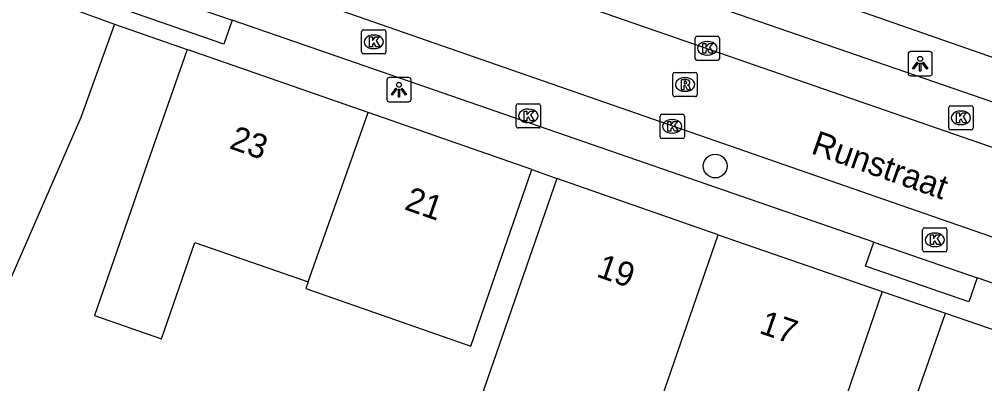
# Model space of a CAD drawing. Extents: x 160026 to 161302, y 384757 to 385701.
# Drawn here: x 160672.75 to 160712.6, y 385217.41 to 385232.43 of the extents above; entities that cross this region are included whole.
import ezdxf

# ---------------------------------------------------------------- set-up
doc = ezdxf.new("R2010")
doc.units = 0
for name, color, linetype in [('IMGEO_Boom', 7, 'Continuous'), ('IMGEO_Kolk', 7, 'Continuous'), ('IMGEO_Lichtpunt', 7, 'Continuous'), ('IMGEO_Openbare_ruimte_label', 7, 'Continuous'), ('IMGEO_Pand', 7, 'Continuous'), ('IMGEO_Pand_nummerreeks', 7, 'Continuous'), ('IMGEO_Rijbaan_lokaal_open', 7, 'Continuous'), ('IMGEO_Rioolput', 7, 'Continuous'), ('IMGEO_Voetpad_open', 7, 'Continuous')]:
    doc.layers.add(name, color=color, linetype=linetype)

msp = doc.modelspace()

# ---------------------------------------------------------------- linework, layer by layer
at = {"layer": 'IMGEO_Boom'}
msp.add_circle((160701.475, 385226.381), 0.489, dxfattribs=at)
at = {"layer": 'IMGEO_Kolk'}
for p, q in [((160686.881, 385231.076), (160686.881, 385231.928)), ((160686.956, 385232.002), (160687.808, 385232.002)), ((160687.882, 385231.928), (160687.882, 385231.076)), ((160687.369, 385231.782), (160687.394, 385231.782)), ((160700.65, 385230.808), (160700.65, 385231.66)), ((160700.725, 385231.734), (160701.577, 385231.734)), ((160701.651, 385231.66), (160701.651, 385230.808)), ((160687.392, 385231.222), (160687.367, 385231.222)), ((160701.138, 385231.514), (160701.163, 385231.514)), ((160687.808, 385231.002), (160686.956, 385231.002)), ((160701.577, 385230.734), (160700.725, 385230.734)), ((160701.161, 385230.954), (160701.136, 385230.954)), ((160693.262, 385228.024), (160693.262, 385228.876)), ((160693.337, 385228.95), (160694.189, 385228.95)), ((160693.75, 385228.73), (160693.775, 385228.73)), ((160694.263, 385228.876), (160694.263, 385228.024)), ((160711.119, 385227.943), (160711.119, 385228.795)), ((160711.194, 385228.869), (160712.046, 385228.869)), ((160712.12, 385228.795), (160712.12, 385227.943)), ((160699.201, 385227.589), (160699.201, 385228.441)), ((160699.276, 385228.515), (160700.128, 385228.515)), ((160700.202, 385228.441), (160700.202, 385227.589)), ((160711.607, 385228.649), (160711.632, 385228.649)), ((160694.189, 385227.95), (160693.337, 385227.95)), ((160693.773, 385228.17), (160693.748, 385228.17)), ((160699.689, 385228.295), (160699.714, 385228.295)), ((160711.63, 385228.089), (160711.605, 385228.089)), ((160699.712, 385227.735), (160699.687, 385227.735)), ((160712.046, 385227.869), (160711.194, 385227.869)), ((160700.128, 385227.515), (160699.276, 385227.515)), ((160710.041, 385222.914), (160710.041, 385223.766)), ((160710.116, 385223.84), (160710.968, 385223.84)), ((160710.529, 385223.62), (160710.554, 385223.62)), ((160711.042, 385223.766), (160711.042, 385222.914)), ((160710.968, 385222.84), (160710.116, 385222.84)), ((160710.552, 385223.06), (160710.527, 385223.06))]:
    msp.add_line(p, q, dxfattribs=at)
for points in [[(160686.881, 385231.076), (160686.881, 385231.928)], [(160686.956, 385232.002), (160687.808, 385232.002)], [(160687.882, 385231.928), (160687.882, 385231.076)], [(160687.202, 385231.702), (160687.325, 385231.702), (160687.325, 385231.551), (160687.455, 385231.702), (160687.619, 385231.702), (160687.473, 385231.551), (160687.626, 385231.302), (160687.474, 385231.302), (160687.389, 385231.466), (160687.325, 385231.399), (160687.325, 385231.302), (160687.202, 385231.302), (160687.202, 385231.702)], [(160700.65, 385230.808), (160700.65, 385231.66)], [(160700.725, 385231.734), (160701.577, 385231.734)], [(160701.651, 385231.66), (160701.651, 385230.808)], [(160700.971, 385231.434), (160701.094, 385231.434), (160701.094, 385231.283), (160701.224, 385231.434), (160701.388, 385231.434), (160701.242, 385231.283), (160701.395, 385231.034), (160701.243, 385231.034), (160701.158, 385231.198), (160701.094, 385231.131), (160701.094, 385231.034), (160700.971, 385231.034), (160700.971, 385231.434)], [(160687.808, 385231.002), (160686.956, 385231.002)], [(160701.577, 385230.734), (160700.725, 385230.734)], [(160693.262, 385228.024), (160693.262, 385228.876)], [(160693.337, 385228.95), (160694.189, 385228.95)], [(160694.263, 385228.876), (160694.263, 385228.024)], [(160711.119, 385227.943), (160711.119, 385228.795)], [(160711.194, 385228.869), (160712.046, 385228.869)], [(160712.12, 385228.795), (160712.12, 385227.943)], [(160693.583, 385228.65), (160693.706, 385228.65), (160693.706, 385228.499), (160693.836, 385228.65), (160694, 385228.65), (160693.854, 385228.499), (160694.007, 385228.25), (160693.855, 385228.25), (160693.77, 385228.414), (160693.706, 385228.347), (160693.706, 385228.25), (160693.583, 385228.25), (160693.583, 385228.65)], [(160699.201, 385227.589), (160699.201, 385228.441)], [(160699.276, 385228.515), (160700.128, 385228.515)], [(160700.202, 385228.441), (160700.202, 385227.589)], [(160711.44, 385228.569), (160711.563, 385228.569), (160711.563, 385228.418), (160711.693, 385228.569), (160711.857, 385228.569), (160711.711, 385228.418), (160711.864, 385228.169), (160711.712, 385228.169), (160711.627, 385228.333), (160711.563, 385228.266), (160711.563, 385228.169), (160711.44, 385228.169), (160711.44, 385228.569)], [(160694.189, 385227.95), (160693.337, 385227.95)], [(160699.522, 385228.215), (160699.645, 385228.215), (160699.645, 385228.064), (160699.775, 385228.215), (160699.939, 385228.215), (160699.793, 385228.064), (160699.946, 385227.815), (160699.794, 385227.815), (160699.709, 385227.979), (160699.645, 385227.912), (160699.645, 385227.815), (160699.522, 385227.815), (160699.522, 385228.215)], [(160712.046, 385227.869), (160711.194, 385227.869)], [(160700.128, 385227.515), (160699.276, 385227.515)], [(160710.041, 385222.914), (160710.041, 385223.766)], [(160710.116, 385223.84), (160710.968, 385223.84)], [(160711.042, 385223.766), (160711.042, 385222.914)], [(160710.362, 385223.54), (160710.485, 385223.54), (160710.485, 385223.389), (160710.615, 385223.54), (160710.779, 385223.54), (160710.633, 385223.389), (160710.786, 385223.14), (160710.634, 385223.14), (160710.549, 385223.304), (160710.485, 385223.237), (160710.485, 385223.14), (160710.362, 385223.14), (160710.362, 385223.54)], [(160710.968, 385222.84), (160710.116, 385222.84)]]:
    msp.add_lwpolyline(points, dxfattribs=at)
for centre, start, end in [((160686.958, 385231.926), 91.552, 178.448), ((160686.958, 385231.926), 91.552, 178.448), ((160687.806, 385231.926), 1.552, 88.448), ((160687.806, 385231.926), 1.552, 88.448), ((160700.727, 385231.658), 91.552, 178.448), ((160700.727, 385231.658), 91.552, 178.448), ((160701.575, 385231.658), 1.552, 88.448), ((160701.575, 385231.658), 1.552, 88.448), ((160686.958, 385231.078), 181.552, 268.448), ((160686.958, 385231.078), 181.552, 268.448), ((160687.806, 385231.078), 271.552, 358.448), ((160687.806, 385231.078), 271.552, 358.448), ((160700.727, 385230.81), 181.552, 268.448), ((160700.727, 385230.81), 181.552, 268.448), ((160701.575, 385230.81), 271.552, 358.448), ((160701.575, 385230.81), 271.552, 358.448), ((160693.339, 385228.874), 91.552, 178.448), ((160693.339, 385228.874), 91.552, 178.448), ((160694.187, 385228.874), 1.552, 88.448), ((160694.187, 385228.874), 1.552, 88.448), ((160711.196, 385228.793), 91.552, 178.448), ((160711.196, 385228.793), 91.552, 178.448), ((160712.044, 385228.793), 1.552, 88.448), ((160712.044, 385228.793), 1.552, 88.448), ((160699.278, 385228.439), 91.552, 178.448), ((160699.278, 385228.439), 91.552, 178.448), ((160700.126, 385228.439), 1.552, 88.448), ((160700.126, 385228.439), 1.552, 88.448), ((160693.339, 385228.026), 181.552, 268.448), ((160693.339, 385228.026), 181.552, 268.448), ((160694.187, 385228.026), 271.552, 358.448), ((160694.187, 385228.026), 271.552, 358.448), ((160711.196, 385227.945), 181.552, 268.448), ((160711.196, 385227.945), 181.552, 268.448), ((160712.044, 385227.945), 271.552, 358.448), ((160712.044, 385227.945), 271.552, 358.448), ((160699.278, 385227.591), 181.552, 268.448), ((160699.278, 385227.591), 181.552, 268.448), ((160700.126, 385227.591), 271.552, 358.448), ((160700.126, 385227.591), 271.552, 358.448), ((160710.118, 385223.764), 91.552, 178.448), ((160710.118, 385223.764), 91.552, 178.448), ((160710.966, 385223.764), 1.552, 88.448), ((160710.966, 385223.764), 1.552, 88.448), ((160710.118, 385222.916), 181.552, 268.448), ((160710.118, 385222.916), 181.552, 268.448), ((160710.966, 385222.916), 271.552, 358.448), ((160710.966, 385222.916), 271.552, 358.448)]:
    msp.add_arc(centre, 0.0765, start, end, dxfattribs=at)
for centre, major_axis, ratio, start_param, end_param in [((160687.368, 385231.502), (-0.387, 0.002), 0.722429, 4.712389, 7.853982), ((160687.393, 385231.502), (-0.39, 0.002), 0.717154, 1.570796, 4.712389), ((160701.137, 385231.234), (-0.387, 0.002), 0.722429, 4.712389, 7.853982), ((160701.162, 385231.234), (-0.39, 0.002), 0.717154, 1.570796, 4.712389), ((160693.749, 385228.45), (-0.387, 0.002), 0.722429, 4.712389, 7.853982), ((160693.774, 385228.45), (-0.39, 0.002), 0.717154, 1.570796, 4.712389), ((160711.606, 385228.369), (-0.387, 0.002), 0.722429, 4.712389, 7.853982), ((160711.631, 385228.369), (-0.39, 0.002), 0.717154, 1.570796, 4.712389), ((160699.688, 385228.015), (-0.387, 0.002), 0.722429, 4.712389, 7.853982), ((160699.713, 385228.015), (-0.39, 0.002), 0.717154, 1.570796, 4.712389), ((160710.528, 385223.34), (-0.387, 0.002), 0.722429, 4.712389, 7.853982), ((160710.553, 385223.34), (-0.39, 0.002), 0.717154, 1.570796, 4.712389)]:
    msp.add_ellipse(centre, major_axis=major_axis, ratio=ratio, start_param=start_param, end_param=end_param, dxfattribs=at)
at = {"layer": 'IMGEO_Lichtpunt'}
for p, q in [((160709.44, 385231.003), (160709.44, 385230.196)), ((160709.44, 385231.003), (160709.44, 385230.196)), ((160710.342, 385231.098), (160709.534, 385231.098)), ((160710.342, 385231.098), (160709.534, 385231.098)), ((160710.436, 385230.196), (160710.436, 385231.003)), ((160710.436, 385230.196), (160710.436, 385231.003)), ((160687.922, 385229.932), (160687.922, 385229.125)), ((160687.922, 385229.932), (160687.922, 385229.125)), ((160688.824, 385230.027), (160688.016, 385230.027)), ((160688.824, 385230.027), (160688.016, 385230.027)), ((160688.918, 385229.125), (160688.918, 385229.932)), ((160688.918, 385229.125), (160688.918, 385229.932)), ((160709.534, 385230.102), (160710.342, 385230.102)), ((160709.534, 385230.102), (160710.342, 385230.102)), ((160688.016, 385229.031), (160688.824, 385229.031)), ((160688.016, 385229.031), (160688.824, 385229.031))]:
    msp.add_line(p, q, dxfattribs=at)
for points in [[(160709.814, 385230.667), (160709.853, 385230.639), (160709.665, 385230.377), (160709.627, 385230.404), (160709.814, 385230.667)], [(160709.916, 385230.619), (160709.963, 385230.619), (160709.963, 385230.297), (160709.916, 385230.297), (160709.916, 385230.619)], [(160710.026, 385230.639), (160710.064, 385230.666), (160710.251, 385230.404), (160710.212, 385230.376), (160710.026, 385230.639)], [(160688.296, 385229.596), (160688.335, 385229.568), (160688.147, 385229.306), (160688.109, 385229.333), (160688.296, 385229.596)], [(160688.398, 385229.548), (160688.445, 385229.548), (160688.445, 385229.226), (160688.398, 385229.226), (160688.398, 385229.548)], [(160688.508, 385229.568), (160688.546, 385229.595), (160688.733, 385229.333), (160688.694, 385229.305), (160688.508, 385229.568)]]:
    msp.add_lwpolyline(points, dxfattribs=at)
for centre in [(160709.939, 385230.801), (160688.421, 385229.73)]:
    msp.add_circle(centre, 0.0994, dxfattribs=at)
for centre, start, end in [((160709.534, 385231.003), 90, 180), ((160709.534, 385231.003), 90, 180), ((160710.342, 385231.003), 0, 90), ((160710.342, 385231.003), 0, 90), ((160688.016, 385229.932), 90, 180), ((160688.016, 385229.932), 90, 180), ((160688.824, 385229.932), 0, 90), ((160688.824, 385229.932), 0, 90), ((160709.534, 385230.196), 180, 270), ((160709.534, 385230.196), 180, 270), ((160710.342, 385230.196), 270, 0), ((160710.342, 385230.196), 270, 360), ((160688.016, 385229.125), 180, 270), ((160688.016, 385229.125), 180, 270), ((160688.824, 385229.125), 270, 0), ((160688.824, 385229.125), 270, 360)]:
    msp.add_arc(centre, 0.0946, start, end, dxfattribs=at)
at = {"layer": 'IMGEO_Pand'}
for points in [[(160672.292, 385233.841), (160676.673, 385232.236)], [(160713.951, 385230.498), (160706.731, 385233.02)], [(160676.673, 385232.236), (160675.285, 385228.379), (160670.752, 385218.009), (160667.505, 385219.43), (160670.584, 385226.472), (160669.746, 385226.772)], [(160679.672, 385231.188), (160678.029, 385226.466), (160675.853, 385220.214), (160678.613, 385219.254), (160679.999, 385223.235), (160684.67, 385221.61)], [(160687.144, 385228.588), (160679.672, 385231.188)], [(160684.67, 385221.61), (160687.144, 385228.588)], [(160693.912, 385226.232), (160687.144, 385228.588)], [(160684.67, 385221.61), (160684.571, 385221.329), (160691.381, 385218.959), (160692.269, 385221.51), (160693.912, 385226.232)], [(160694.935, 385225.861), (160693.298, 385221.137), (160691.221, 385215.144), (160693.998, 385214.182), (160695.256, 385211.9), (160695.429, 385211.588), (160695.625, 385211.515)], [(160701.601, 385223.551), (160694.935, 385225.861)], [(160699.009, 385216.072), (160701.601, 385223.551)], [(160701.601, 385223.551), (160708.376, 385221.203)], [(160708.376, 385221.203), (160706.739, 385216.479), (160705.799, 385213.767), (160703.837, 385214.447), (160702.813, 385211.494), (160700.058, 385212.449), (160701.066, 385215.359), (160699.009, 385216.072)], [(160719.436, 385217.415), (160717.781, 385212.697), (160716.744, 385209.741), (160711.719, 385211.504), (160708.494, 385202.309), (160705.085, 385203.505), (160709.328, 385215.597), (160710.983, 385220.315)], [(160710.983, 385220.315), (160719.436, 385217.415)]]:
    msp.add_lwpolyline(points, dxfattribs=at)
at = {"layer": 'IMGEO_Rijbaan_lokaal_open'}
for points in [[(160684.321, 385237.055), (160720.019, 385224.698)], [(160718.874, 385221.388), (160708.479, 385224.99), (160683.191, 385233.789)]]:
    msp.add_lwpolyline(points, dxfattribs=at)
at = {"layer": 'IMGEO_Rioolput'}
for p, q in [((160699.731, 385229.316), (160699.731, 385230.168)), ((160699.806, 385230.242), (160700.658, 385230.242)), ((160700.219, 385230.022), (160700.244, 385230.022)), ((160700.732, 385230.168), (160700.732, 385229.316)), ((160700.658, 385229.242), (160699.806, 385229.242)), ((160700.242, 385229.462), (160700.217, 385229.462))]:
    msp.add_line(p, q, dxfattribs=at)
for points in [[(160699.731, 385229.316), (160699.731, 385230.168)], [(160699.806, 385230.242), (160700.658, 385230.242)], [(160700.32, 385229.94), (160700.068, 385229.942), (160700.068, 385229.542)], [(160700.732, 385230.168), (160700.732, 385229.316)], [(160700.068, 385229.542), (160700.192, 385229.542), (160700.192, 385229.704), (160700.203, 385229.704)], [(160700.246, 385229.861), (160700.192, 385229.861), (160700.192, 385229.78)], [(160700.192, 385229.78), (160700.244, 385229.78)], [(160700.25, 385229.675), (160700.321, 385229.542), (160700.461, 385229.542), (160700.396, 385229.668)], [(160700.658, 385229.242), (160699.806, 385229.242)]]:
    msp.add_lwpolyline(points, dxfattribs=at)
for centre, radius, start, end in [((160699.808, 385230.166), 0.0765, 91.552, 178.448), ((160699.808, 385230.166), 0.0765, 91.552, 178.448), ((160700.319, 385229.83), 0.109, 350.3612, 89.416), ((160700.656, 385230.166), 0.0765, 1.552, 88.448), ((160700.656, 385230.166), 0.0765, 1.552, 88.448), ((160700.202, 385229.651), 0.0533, 26.0293, 88.6989), ((160700.228, 385229.969), 0.19, 274.7715, 282.9687), ((160700.252, 385229.765), 0.0964, 77.0061, 93.1865), ((160700.266, 385229.822), 0.0378, 276.6634, 79.6772), ((160700.317, 385229.83), 0.112, 277.5842, 350.9817), ((160700.301, 385229.615), 0.108, 29.5134, 73.7905), ((160699.808, 385229.318), 0.0765, 181.552, 268.448), ((160699.808, 385229.318), 0.0765, 181.552, 268.448), ((160700.656, 385229.318), 0.0765, 271.552, 358.448), ((160700.656, 385229.318), 0.0765, 271.552, 358.448)]:
    msp.add_arc(centre, radius, start, end, dxfattribs=at)
for centre, major_axis, ratio, start_param, end_param in [((160700.218, 385229.742), (-0.387, 0.002), 0.722429, 4.712389, 7.853982), ((160700.243, 385229.742), (-0.39, 0.002), 0.717154, 1.570796, 4.712389)]:
    msp.add_ellipse(centre, major_axis=major_axis, ratio=ratio, start_param=start_param, end_param=end_param, dxfattribs=at)
at = {"layer": 'IMGEO_Voetpad_open'}
for points in [[(160681.528, 385232.39), (160681.187, 385231.408), (160676.284, 385233.11), (160676.625, 385234.092)], [(160676.625, 385234.092), (160681.528, 385232.39)], [(160699.267, 385233.748), (160720.554, 385226.4), (160721.742, 385226.004)], [(160708.023, 385223.237), (160681.528, 385232.39)], [(160676.673, 385232.236), (160679.672, 385231.188)], [(160693.912, 385226.232), (160694.935, 385225.861)], [(160712.287, 385221.77), (160711.949, 385220.787), (160707.685, 385222.255), (160708.023, 385223.237)], [(160708.023, 385223.237), (160712.287, 385221.77)], [(160781.566, 385199.169), (160781.115, 385197.893), (160712.287, 385221.77)], [(160708.376, 385221.203), (160710.983, 385220.315)]]:
    msp.add_lwpolyline(points, dxfattribs=at)

# ---------------------------------------------------------------- texts
at = {"layer": 'IMGEO_Openbare_ruimte_label'}
msp.add_text('Runstraat', height=1, rotation=340.6045, dxfattribs=at).set_placement((160705.388, 385226.916))
at = {"layer": 'IMGEO_Pand_nummerreeks'}
for s, rotation, p in [('23', 340.8116, (160681.374, 385227.123)), ('21', 340.8116, (160688.601, 385224.608)), ('19', 340.8861, (160696.527, 385221.837)), ('17', 340.8862, (160703.246, 385219.508))]:
    msp.add_text(s, height=1, rotation=rotation, dxfattribs=at).set_placement(p)

doc.saveas('drawing.dxf')
